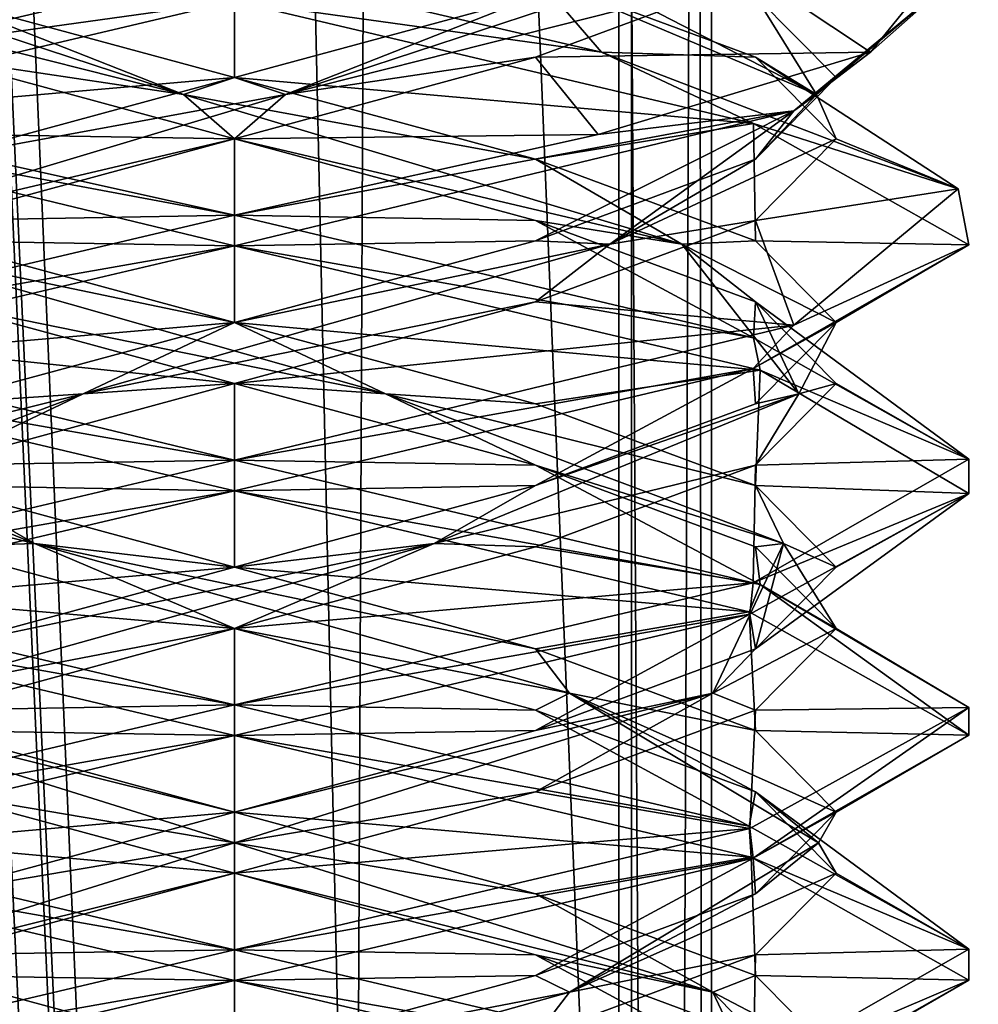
# Model space of a CAD drawing. Header units: millimetres. Extents: x -18.9 to 18.9, y -8.8 to 59.9.
# Tile 315 of 463: x 9.5 to 11.5, y 22.4 to 24.4. Entities that reach past the tile are written whole.
import ezdxf

# ---------------------------------------------------------------- set-up
doc = ezdxf.new("R2010")
doc.units = ezdxf.units.MM
doc.header["$LTSCALE"] = 65.185185
for name, color, linetype in [('1281', 7, 'CONTINUOUS'), ('1287', 7, 'CONTINUOUS'), ('1288', 7, 'CONTINUOUS'), ('1295', 7, 'CONTINUOUS'), ('1312', 7, 'CONTINUOUS'), ('3294', 7, 'CONTINUOUS'), ('3309', 7, 'CONTINUOUS'), ('3310', 7, 'CONTINUOUS'), ('3311', 7, 'CONTINUOUS'), ('3321', 7, 'CONTINUOUS'), ('3322', 7, 'CONTINUOUS'), ('3323', 7, 'CONTINUOUS'), ('3333', 7, 'CONTINUOUS'), ('3334', 7, 'CONTINUOUS'), ('3335', 7, 'CONTINUOUS'), ('3339', 7, 'CONTINUOUS'), ('3342', 7, 'CONTINUOUS'), ('3354', 7, 'CONTINUOUS'), ('3355', 7, 'CONTINUOUS'), ('3356', 7, 'CONTINUOUS'), ('3357', 7, 'CONTINUOUS'), ('3449', 7, 'CONTINUOUS')]:
    doc.layers.add(name, color=color, linetype=linetype)

msp = doc.modelspace()

# ---------------------------------------------------------------- linework, layer by layer
at = {"layer": '1281', "color": 7, "linetype": 'Continuous'}
for points in [[(9.0291, 26.4, -14.874), (12.9799, 26.4, -11.588), (9.0598, -3.5, -14.8553), (9.0291, 26.4, -14.874)], [(9.0598, -3.5, -14.8553), (12.9799, 26.4, -11.588), (13.5068, -3.5, -10.9693), (9.0598, -3.5, -14.8553)]]:
    msp.add_3dface(points, dxfattribs=at)
at = {"layer": '1287', "color": 7, "linetype": 'Continuous'}
for points in [[(10.0975, -3.5, 5.5098), (8.7092, 32.4, 5.7947), (8.432, -3.5, 5.9497), (10.0975, -3.5, 5.5098)], [(10.2565, 32.4, 5.5219), (8.7092, 32.4, 5.7947), (10.0975, -3.5, 5.5098), (10.2565, 32.4, 5.5219)], [(11.7132, -3.5, 6.1104), (10.2565, 32.4, 5.5219), (10.0975, -3.5, 5.5098), (11.7132, -3.5, 6.1104)], [(11.7132, -3.5, 6.1104), (11.7132, 32.4, 6.1104), (10.2565, 32.4, 5.5219), (11.7132, -3.5, 6.1104)]]:
    msp.add_3dface(points, dxfattribs=at)
at = {"layer": '1288', "color": 7, "linetype": 'Continuous'}
for points in [[(8.0516, -3.5, 10.4742), (8.0516, 29.1905, 10.4742), (10.7699, -3.5, 12.9218), (8.0516, -3.5, 10.4742)], [(8.0516, 29.1905, 10.4742), (9.2835, 29.0956, 11.5834), (10.7699, -3.5, 12.9218), (8.0516, 29.1905, 10.4742)], [(10.7699, 28.9806, 12.9218), (10.7699, -3.5, 12.9218), (9.2835, 29.0956, 11.5834), (10.7699, 28.9806, 12.9218)]]:
    msp.add_3dface(points, dxfattribs=at)
at = {"layer": '1295', "color": 7, "linetype": 'Continuous'}
for points in [[(9.3355, 27.7834, 14.6836), (10.7441, -3.5, 13.6867), (9.3538, 28.967, 14.672), (9.3355, 27.7834, 14.6836)], [(9.3538, 28.967, 14.672), (10.7441, -3.5, 13.6867), (10.0229, 28.967, 14.2233), (9.3538, 28.967, 14.672)], [(10.0229, 28.967, 14.2233), (10.7441, -3.5, 13.6867), (10.7441, 28.967, 13.6867), (10.0229, 28.967, 14.2233)], [(9.3172, 26.6, 14.6952), (10.7441, -3.5, 13.6867), (9.3355, 27.7834, 14.6836), (9.3172, 26.6, 14.6952)], [(9.1871, 26.4658, 14.7769), (10.7441, -3.5, 13.6867), (9.3172, 26.6, 14.6952), (9.1871, 26.4658, 14.7769)], [(9.1731, 26.4554, 14.7856), (10.7441, -3.5, 13.6867), (9.1871, 26.4658, 14.7769), (9.1731, 26.4554, 14.7856)], [(9.021, 26.4, 14.8789), (10.7441, -3.5, 13.6867), (9.1731, 26.4554, 14.7856), (9.021, 26.4, 14.8789)], [(5.0224, -3.5, 16.6594), (10.7441, -3.5, 13.6867), (9.021, 26.4, 14.8789), (5.0224, -3.5, 16.6594)]]:
    msp.add_3dface(points, dxfattribs=at)
at = {"layer": '1312', "color": 7, "linetype": 'Continuous'}
for points in [[(10.7699, -3.5, 12.9218), (10.7699, 28.9806, 12.9218), (10.9059, 28.9749, 13.1244), (10.7699, -3.5, 12.9218)], [(10.9349, -3.5, 13.3102), (10.7699, -3.5, 12.9218), (10.9059, 28.9749, 13.1244), (10.9349, -3.5, 13.3102)], [(10.9326, 28.9705, 13.346), (10.9349, -3.5, 13.3102), (10.9059, 28.9749, 13.1244), (10.9326, 28.9705, 13.346)], [(10.7441, 28.967, 13.6867), (10.9349, -3.5, 13.3102), (10.9326, 28.9705, 13.346), (10.7441, 28.967, 13.6867)], [(10.7441, 28.967, 13.6867), (10.7441, -3.5, 13.6867), (10.9349, -3.5, 13.3102), (10.7441, 28.967, 13.6867)]]:
    msp.add_3dface(points, dxfattribs=at)
at = {"layer": '3294', "color": 7, "linetype": 'Continuous'}
for points in [[(9.9586, 24.4375, 9.8562), (9.2086, 24.3333, 9.6553), (8.9029, 24.189, 9.4218), (9.9586, 24.4375, 9.8562)], [(9.5649, 24.4155, 9.8037), (9.2086, 24.3333, 9.6553), (9.9586, 24.4375, 9.8562), (9.5649, 24.4155, 9.8037)], [(9.9586, 24, 6.8562), (9.9586, 23.9375, 6.8562), (8.8139, 24.2138, 7.3869), (9.9586, 24, 6.8562)], [(9.2019, 24.1683, 7.0611), (9.9586, 24, 6.8562), (8.8139, 24.2138, 7.3869), (9.2019, 24.1683, 7.0611)], [(9.9586, 23.9375, 9.8562), (9.9586, 24, 9.8562), (8.903, 23.7515, 9.4219), (9.9586, 23.9375, 9.8562)], [(8.9048, 23.6896, 9.4238), (9.9586, 23.9375, 9.8562), (8.903, 23.7515, 9.4219), (8.9048, 23.6896, 9.4238)], [(9.9586, 23.5, 6.8562), (8.9071, 23.6848, 7.2865), (8.8139, 23.7763, 7.3869), (9.9586, 23.5, 6.8562)], [(9.9586, 23.4375, 6.8562), (8.9071, 23.6848, 7.2865), (9.9586, 23.5, 6.8562), (9.9586, 23.4375, 6.8562)], [(9.9586, 23.4375, 9.8562), (9.9586, 23.5, 9.8562), (8.9048, 23.2521, 9.4238), (9.9586, 23.4375, 9.8562)], [(8.8991, 23.1879, 9.4181), (9.9586, 23.4375, 9.8562), (8.9048, 23.2521, 9.4238), (8.8991, 23.1879, 9.4181)], [(9.9586, 23, 6.8562), (8.8851, 23.1914, 7.3085), (8.9071, 23.2473, 7.2865), (9.9586, 23, 6.8562)], [(9.9586, 22.9375, 6.8562), (8.8851, 23.1914, 7.3085), (9.9586, 23, 6.8562), (9.9586, 22.9375, 6.8562)], [(9.9586, 23, 9.8562), (8.8991, 22.7504, 9.4181), (9.9586, 22.9375, 9.8562), (9.9586, 23, 9.8562)], [(9.9586, 22.9375, 9.8562), (8.8991, 22.7504, 9.4181), (8.8951, 22.6867, 9.4141), (9.9586, 22.9375, 9.8562)], [(9.9586, 22.5, 6.8562), (8.898, 22.6875, 7.2955), (8.8851, 22.7539, 7.3085), (9.9586, 22.5, 6.8562)], [(9.9586, 22.4375, 6.8562), (8.898, 22.6875, 7.2955), (9.9586, 22.5, 6.8562), (9.9586, 22.4375, 6.8562)], [(9.9586, 22.4375, 9.8562), (9.9586, 22.5, 9.8562), (8.8951, 22.2492, 9.4141), (9.9586, 22.4375, 9.8562)], [(8.9051, 22.1896, 9.424), (9.9586, 22.4375, 9.8562), (8.8951, 22.2492, 9.4141), (8.9051, 22.1896, 9.424)]]:
    msp.add_3dface(points, dxfattribs=at)
at = {"layer": '3309', "color": 7, "linetype": 'Continuous'}
for points in [[(9.9586, 24.1562, 7.1269), (9.2019, 24.1683, 7.0611), (9.3439, 24.3229, 7.2916), (9.9586, 24.1562, 7.1269)], [(9.9586, 24, 6.8562), (9.2019, 24.1683, 7.0611), (9.9586, 24.1562, 7.1269), (9.9586, 24, 6.8562)], [(10.5733, 23.9896, 7.2916), (9.9586, 24, 6.8562), (9.9586, 24.1562, 7.1269), (10.5733, 23.9896, 7.2916)], [(9.9586, 24, 6.8562), (10.5733, 23.9896, 7.2916), (11.0191, 23.75, 7.2954), (9.9586, 24, 6.8562)], [(10.5733, 23.9896, 7.2916), (11.0232, 23.8229, 7.7416), (11.0191, 23.75, 7.2954), (10.5733, 23.9896, 7.2916)], [(11.0191, 23.75, 7.2954), (11.0232, 23.8229, 7.7416), (11.4585, 23.502, 8.347), (11.0191, 23.75, 7.2954)], [(11.0232, 23.8229, 7.7416), (11.1879, 23.6562, 8.3562), (11.4585, 23.502, 8.347), (11.0232, 23.8229, 7.7416)], [(11.1879, 23.6562, 8.3562), (11.0232, 23.4896, 8.9709), (11.4585, 23.502, 8.347), (11.1879, 23.6562, 8.3562)], [(11.0232, 23.4896, 8.9709), (10.5733, 23.3229, 9.4209), (11.0179, 23.2496, 9.4183), (11.0232, 23.4896, 8.9709)], [(11.4585, 23.502, 8.347), (11.0232, 23.4896, 8.9709), (11.0179, 23.2496, 9.4183), (11.4585, 23.502, 8.347)], [(10.5733, 23.3229, 9.4209), (9.9586, 23.1562, 9.5856), (11.0179, 23.2496, 9.4183), (10.5733, 23.3229, 9.4209)], [(9.9586, 23.1562, 9.5856), (9.9586, 23, 9.8562), (11.0179, 23.2496, 9.4183), (9.9586, 23.1562, 9.5856)], [(9.3439, 22.9896, 9.4209), (9.9586, 23, 9.8562), (9.9586, 23.1562, 9.5856), (9.3439, 22.9896, 9.4209)], [(8.8991, 22.7504, 9.4181), (9.9586, 23, 9.8562), (9.3439, 22.9896, 9.4209), (8.8991, 22.7504, 9.4181)]]:
    msp.add_3dface(points, dxfattribs=at)
at = {"layer": '3310', "color": 7, "linetype": 'Continuous'}
for points in [[(9.8546, 24.2465, 7.1675), (8.8939, 24.4896, 7.7416), (8.9252, 24.5521, 7.7596), (9.8546, 24.2465, 7.1675)], [(9.8546, 24.2465, 7.1675), (8.9252, 24.5521, 7.7596), (9.3439, 24.4479, 7.2916), (9.8546, 24.2465, 7.1675)], [(9.3439, 24.3229, 7.2916), (8.8939, 24.4896, 7.7416), (9.8546, 24.2465, 7.1675), (9.3439, 24.3229, 7.2916)], [(9.9586, 24.2812, 7.1269), (9.8546, 24.2465, 7.1675), (9.3439, 24.4479, 7.2916), (9.9586, 24.2812, 7.1269)], [(9.9586, 24.1562, 7.1269), (9.3439, 24.3229, 7.2916), (9.8546, 24.2465, 7.1675), (9.9586, 24.1562, 7.1269)], [(10.5733, 24.1146, 7.2916), (9.8546, 24.2465, 7.1675), (9.9586, 24.2812, 7.1269), (10.5733, 24.1146, 7.2916)], [(10.8727, 23.941, 7.5892), (9.9586, 24.1562, 7.1269), (9.8546, 24.2465, 7.1675), (10.8727, 23.941, 7.5892)], [(10.8727, 23.941, 7.5892), (9.8546, 24.2465, 7.1675), (10.5733, 24.1146, 7.2916), (10.8727, 23.941, 7.5892)], [(10.5733, 23.9896, 7.2916), (9.9586, 24.1562, 7.1269), (10.8727, 23.941, 7.5892), (10.5733, 23.9896, 7.2916)], [(11.0232, 23.9479, 7.7416), (10.8727, 23.941, 7.5892), (10.5733, 24.1146, 7.2916), (11.0232, 23.9479, 7.7416)], [(11.0232, 23.8229, 7.7416), (10.5733, 23.9896, 7.2916), (10.8727, 23.941, 7.5892), (11.0232, 23.8229, 7.7416)], [(11.1879, 23.7812, 8.3562), (10.8727, 23.941, 7.5892), (11.0232, 23.9479, 7.7416), (11.1879, 23.7812, 8.3562)], [(11.1112, 23.6354, 8.6651), (11.0232, 23.8229, 7.7416), (10.8727, 23.941, 7.5892), (11.1112, 23.6354, 8.6651)], [(11.1112, 23.6354, 8.6651), (10.8727, 23.941, 7.5892), (11.1879, 23.7812, 8.3562), (11.1112, 23.6354, 8.6651)], [(11.1879, 23.6562, 8.3562), (11.0232, 23.8229, 7.7416), (11.1112, 23.6354, 8.6651), (11.1879, 23.6562, 8.3562)], [(11.0232, 23.6146, 8.9709), (11.1112, 23.6354, 8.6651), (11.1879, 23.7812, 8.3562), (11.0232, 23.6146, 8.9709)], [(11.0232, 23.4896, 8.9709), (11.1879, 23.6562, 8.3562), (11.1112, 23.6354, 8.6651), (11.0232, 23.4896, 8.9709)], [(10.3667, 23.3299, 9.4776), (11.0232, 23.4896, 8.9709), (11.1112, 23.6354, 8.6651), (10.3667, 23.3299, 9.4776)], [(10.3667, 23.3299, 9.4776), (11.1112, 23.6354, 8.6651), (10.5733, 23.4479, 9.4209), (10.3667, 23.3299, 9.4776)], [(10.5733, 23.4479, 9.4209), (11.1112, 23.6354, 8.6651), (11.0232, 23.6146, 8.9709), (10.5733, 23.4479, 9.4209)], [(10.5733, 23.3229, 9.4209), (11.0232, 23.4896, 8.9709), (10.3667, 23.3299, 9.4776), (10.5733, 23.3229, 9.4209)], [(9.9586, 23.2812, 9.5856), (10.3667, 23.3299, 9.4776), (10.5733, 23.4479, 9.4209), (9.9586, 23.2812, 9.5856)], [(9.2741, 23.0243, 9.3337), (9.9586, 23.1562, 9.5856), (10.3667, 23.3299, 9.4776), (9.2741, 23.0243, 9.3337)], [(9.2741, 23.0243, 9.3337), (10.3667, 23.3299, 9.4776), (9.3439, 23.1146, 9.4209), (9.2741, 23.0243, 9.3337)], [(9.3439, 23.1146, 9.4209), (10.3667, 23.3299, 9.4776), (9.9586, 23.2812, 9.5856), (9.3439, 23.1146, 9.4209)], [(9.9586, 23.1562, 9.5856), (10.5733, 23.3229, 9.4209), (10.3667, 23.3299, 9.4776), (9.9586, 23.1562, 9.5856)], [(9.3439, 22.9896, 9.4209), (9.9586, 23.1562, 9.5856), (9.2741, 23.0243, 9.3337), (9.3439, 22.9896, 9.4209)], [(9.9586, 22.2812, 7.1269), (9.2741, 22.4132, 7.3788), (9.3439, 22.4479, 7.2916), (9.9586, 22.2812, 7.1269)], [(10.3667, 22.1076, 7.2349), (9.3439, 22.3229, 7.2916), (9.2741, 22.4132, 7.3788), (10.3667, 22.1076, 7.2349)], [(10.3667, 22.1076, 7.2349), (9.2741, 22.4132, 7.3788), (9.9586, 22.2812, 7.1269), (10.3667, 22.1076, 7.2349)]]:
    msp.add_3dface(points, dxfattribs=at)
at = {"layer": '3311', "color": 7, "linetype": 'Continuous'}
for points in [[(9.9586, 24.4375, 6.8562), (9.9586, 24.2812, 7.1269), (9.3439, 24.4479, 7.2916), (9.9586, 24.4375, 6.8562)], [(9.9586, 24.2812, 7.1269), (9.9586, 24.4375, 6.8562), (11.0191, 24.1875, 7.2954), (9.9586, 24.2812, 7.1269)], [(10.5733, 24.1146, 7.2916), (9.9586, 24.2812, 7.1269), (11.0191, 24.1875, 7.2954), (10.5733, 24.1146, 7.2916)], [(11.0232, 23.9479, 7.7416), (10.5733, 24.1146, 7.2916), (11.0191, 24.1875, 7.2954), (11.0232, 23.9479, 7.7416)], [(11.4585, 23.9395, 8.347), (11.0232, 23.9479, 7.7416), (11.0191, 24.1875, 7.2954), (11.4585, 23.9395, 8.347)], [(11.1879, 23.7812, 8.3562), (11.0232, 23.9479, 7.7416), (11.4585, 23.9395, 8.347), (11.1879, 23.7812, 8.3562)], [(11.0179, 23.6871, 9.4183), (11.1879, 23.7812, 8.3562), (11.4585, 23.9395, 8.347), (11.0179, 23.6871, 9.4183)], [(11.0232, 23.6146, 8.9709), (11.1879, 23.7812, 8.3562), (11.0179, 23.6871, 9.4183), (11.0232, 23.6146, 8.9709)], [(9.9586, 23.4375, 9.8562), (10.5733, 23.4479, 9.4209), (11.0179, 23.6871, 9.4183), (9.9586, 23.4375, 9.8562)], [(10.5733, 23.4479, 9.4209), (11.0232, 23.6146, 8.9709), (11.0179, 23.6871, 9.4183), (10.5733, 23.4479, 9.4209)], [(9.9586, 23.4375, 9.8562), (9.9586, 23.2812, 9.5856), (10.5733, 23.4479, 9.4209), (9.9586, 23.4375, 9.8562)], [(9.9586, 23.4375, 9.8562), (8.8991, 23.1879, 9.4181), (9.9586, 23.2812, 9.5856), (9.9586, 23.4375, 9.8562)], [(8.8991, 23.1879, 9.4181), (9.3439, 23.1146, 9.4209), (9.9586, 23.2812, 9.5856), (8.8991, 23.1879, 9.4181)], [(8.898, 22.6875, 7.2955), (9.9586, 22.4375, 6.8562), (9.3439, 22.4479, 7.2916), (8.898, 22.6875, 7.2955)], [(9.9586, 22.4375, 6.8562), (9.9586, 22.2812, 7.1269), (9.3439, 22.4479, 7.2916), (9.9586, 22.4375, 6.8562)], [(9.9586, 22.2812, 7.1269), (9.9586, 22.4375, 6.8562), (11.0244, 22.1859, 7.3008), (9.9586, 22.2812, 7.1269)]]:
    msp.add_3dface(points, dxfattribs=at)
at = {"layer": '3321', "color": 7, "linetype": 'Continuous'}
for points in [[(10.5733, 24.4896, 7.2916), (11.0232, 24.3229, 7.7416), (10.7086, 24.3333, 7.0572), (10.5733, 24.4896, 7.2916)], [(10.7086, 24.3333, 7.0572), (11.0232, 24.3229, 7.7416), (11.4371, 24.0539, 8.1035), (10.7086, 24.3333, 7.0572)], [(11.0232, 24.3229, 7.7416), (11.1879, 24.1562, 8.3562), (11.4371, 24.0539, 8.1035), (11.0232, 24.3229, 7.7416)], [(11.1879, 24.1562, 8.3562), (11.0232, 23.9896, 8.9709), (11.4371, 24.0539, 8.1035), (11.1879, 24.1562, 8.3562)], [(11.4371, 24.0539, 8.1035), (11.0232, 23.9896, 8.9709), (11.101, 23.7756, 9.3283), (11.4371, 24.0539, 8.1035)], [(11.0232, 23.9896, 8.9709), (10.5733, 23.8229, 9.4209), (11.101, 23.7756, 9.3283), (11.0232, 23.9896, 8.9709)], [(10.5733, 23.8229, 9.4209), (9.9586, 23.6562, 9.5856), (11.101, 23.7756, 9.3283), (10.5733, 23.8229, 9.4209)], [(9.9586, 23.6562, 9.5856), (9.9586, 23.5, 9.8562), (11.101, 23.7756, 9.3283), (9.9586, 23.6562, 9.5856)], [(9.3439, 23.4896, 9.4209), (9.9586, 23.5, 9.8562), (9.9586, 23.6562, 9.5856), (9.3439, 23.4896, 9.4209)], [(8.9048, 23.2521, 9.4238), (9.9586, 23.5, 9.8562), (9.3439, 23.4896, 9.4209), (8.9048, 23.2521, 9.4238)], [(9.9586, 22.6562, 7.1269), (8.8851, 22.7539, 7.3085), (9.3439, 22.8229, 7.2916), (9.9586, 22.6562, 7.1269)], [(9.9586, 22.5, 6.8562), (8.8851, 22.7539, 7.3085), (9.9586, 22.6562, 7.1269), (9.9586, 22.5, 6.8562)], [(10.5733, 22.4896, 7.2916), (9.9586, 22.5, 6.8562), (9.9586, 22.6562, 7.1269), (10.5733, 22.4896, 7.2916)], [(9.9586, 22.5, 6.8562), (10.5733, 22.4896, 7.2916), (11.0138, 22.2516, 7.2901), (9.9586, 22.5, 6.8562)], [(10.5733, 22.4896, 7.2916), (11.0232, 22.3229, 7.7416), (11.0138, 22.2516, 7.2901), (10.5733, 22.4896, 7.2916)]]:
    msp.add_3dface(points, dxfattribs=at)
at = {"layer": '3322', "color": 7, "linetype": 'Continuous'}
for points in [[(11.1473, 24.2465, 8.2522), (10.5733, 24.4896, 7.2916), (10.5552, 24.5521, 7.3228), (11.1473, 24.2465, 8.2522)], [(11.1473, 24.2465, 8.2522), (10.5552, 24.5521, 7.3228), (11.0232, 24.4479, 7.7416), (11.1473, 24.2465, 8.2522)], [(11.0232, 24.3229, 7.7416), (10.5733, 24.4896, 7.2916), (11.1473, 24.2465, 8.2522), (11.0232, 24.3229, 7.7416)], [(11.1879, 24.2812, 8.3562), (11.1473, 24.2465, 8.2522), (11.0232, 24.4479, 7.7416), (11.1879, 24.2812, 8.3562)], [(11.1879, 24.1562, 8.3562), (11.0232, 24.3229, 7.7416), (11.1473, 24.2465, 8.2522), (11.1879, 24.1562, 8.3562)], [(11.0232, 24.1146, 8.9709), (11.1473, 24.2465, 8.2522), (11.1879, 24.2812, 8.3562), (11.0232, 24.1146, 8.9709)], [(10.7256, 23.941, 9.2703), (11.1879, 24.1562, 8.3562), (11.1473, 24.2465, 8.2522), (10.7256, 23.941, 9.2703)], [(10.7256, 23.941, 9.2703), (11.1473, 24.2465, 8.2522), (11.0232, 24.1146, 8.9709), (10.7256, 23.941, 9.2703)], [(11.0232, 23.9896, 8.9709), (11.1879, 24.1562, 8.3562), (10.7256, 23.941, 9.2703), (11.0232, 23.9896, 8.9709)], [(10.5733, 23.9479, 9.4209), (10.7256, 23.941, 9.2703), (11.0232, 24.1146, 8.9709), (10.5733, 23.9479, 9.4209)], [(10.5733, 23.8229, 9.4209), (11.0232, 23.9896, 8.9709), (10.7256, 23.941, 9.2703), (10.5733, 23.8229, 9.4209)], [(9.9586, 23.7812, 9.5856), (10.7256, 23.941, 9.2703), (10.5733, 23.9479, 9.4209), (9.9586, 23.7812, 9.5856)], [(9.6497, 23.6354, 9.5089), (10.5733, 23.8229, 9.4209), (10.7256, 23.941, 9.2703), (9.6497, 23.6354, 9.5089)], [(9.6497, 23.6354, 9.5089), (10.7256, 23.941, 9.2703), (9.9586, 23.7812, 9.5856), (9.6497, 23.6354, 9.5089)], [(9.9586, 23.6562, 9.5856), (10.5733, 23.8229, 9.4209), (9.6497, 23.6354, 9.5089), (9.9586, 23.6562, 9.5856)], [(9.3439, 23.6146, 9.4209), (9.6497, 23.6354, 9.5089), (9.9586, 23.7812, 9.5856), (9.3439, 23.6146, 9.4209)], [(9.3439, 23.4896, 9.4209), (9.9586, 23.6562, 9.5856), (9.6497, 23.6354, 9.5089), (9.3439, 23.4896, 9.4209)], [(8.8373, 23.3299, 8.7644), (9.3439, 23.4896, 9.4209), (9.6497, 23.6354, 9.5089), (8.8373, 23.3299, 8.7644)], [(8.8373, 23.3299, 8.7644), (9.6497, 23.6354, 9.5089), (8.8939, 23.4479, 8.9709), (8.8373, 23.3299, 8.7644)], [(8.8939, 23.4479, 8.9709), (9.6497, 23.6354, 9.5089), (9.3439, 23.6146, 9.4209), (8.8939, 23.4479, 8.9709)], [(9.9586, 22.7188, 7.163), (9.3439, 22.8229, 7.2916), (8.9811, 23.0243, 7.6718), (9.9586, 22.7188, 7.163)], [(9.9586, 22.7188, 7.163), (8.9811, 23.0243, 7.6718), (9.9586, 22.7812, 7.1269), (9.9586, 22.7188, 7.163)], [(9.9586, 22.7812, 7.1269), (8.9811, 23.0243, 7.6718), (9.3439, 22.9479, 7.2916), (9.9586, 22.7812, 7.1269)], [(9.9586, 22.6562, 7.1269), (9.3439, 22.8229, 7.2916), (9.9586, 22.7188, 7.163), (9.9586, 22.6562, 7.1269)], [(10.5733, 22.6146, 7.2916), (9.9586, 22.7188, 7.163), (9.9586, 22.7812, 7.1269), (10.5733, 22.6146, 7.2916)], [(10.9361, 22.4132, 7.6718), (9.9586, 22.6562, 7.1269), (9.9586, 22.7188, 7.163), (10.9361, 22.4132, 7.6718)], [(10.9361, 22.4132, 7.6718), (9.9586, 22.7188, 7.163), (10.5733, 22.6146, 7.2916), (10.9361, 22.4132, 7.6718)], [(10.5733, 22.4896, 7.2916), (9.9586, 22.6562, 7.1269), (10.9361, 22.4132, 7.6718), (10.5733, 22.4896, 7.2916)], [(11.0232, 22.4479, 7.7416), (10.9361, 22.4132, 7.6718), (10.5733, 22.6146, 7.2916), (11.0232, 22.4479, 7.7416)], [(11.0232, 22.3229, 7.7416), (10.5733, 22.4896, 7.2916), (10.9361, 22.4132, 7.6718), (11.0232, 22.3229, 7.7416)], [(11.1879, 22.2812, 8.3562), (10.9361, 22.4132, 7.6718), (11.0232, 22.4479, 7.7416), (11.1879, 22.2812, 8.3562)], [(11.0799, 22.1076, 8.7644), (11.0232, 22.3229, 7.7416), (10.9361, 22.4132, 7.6718), (11.0799, 22.1076, 8.7644)], [(11.0799, 22.1076, 8.7644), (10.9361, 22.4132, 7.6718), (11.1879, 22.2812, 8.3562), (11.0799, 22.1076, 8.7644)]]:
    msp.add_3dface(points, dxfattribs=at)
at = {"layer": '3323', "color": 7, "linetype": 'Continuous'}
for points in [[(11.1879, 24.2812, 8.3562), (11.0232, 24.4479, 7.7416), (11.4371, 24.4914, 8.1035), (11.1879, 24.2812, 8.3562)], [(11.101, 24.2131, 9.3283), (11.1879, 24.2812, 8.3562), (11.4371, 24.4914, 8.1035), (11.101, 24.2131, 9.3283)], [(11.0232, 24.1146, 8.9709), (11.1879, 24.2812, 8.3562), (11.101, 24.2131, 9.3283), (11.0232, 24.1146, 8.9709)], [(9.9586, 23.9375, 9.8562), (10.5733, 23.9479, 9.4209), (11.101, 24.2131, 9.3283), (9.9586, 23.9375, 9.8562)], [(10.5733, 23.9479, 9.4209), (11.0232, 24.1146, 8.9709), (11.101, 24.2131, 9.3283), (10.5733, 23.9479, 9.4209)], [(9.9586, 23.9375, 9.8562), (9.9586, 23.7812, 9.5856), (10.5733, 23.9479, 9.4209), (9.9586, 23.9375, 9.8562)], [(9.9586, 23.9375, 9.8562), (8.9048, 23.6896, 9.4238), (9.9586, 23.7812, 9.5856), (9.9586, 23.9375, 9.8562)], [(8.9048, 23.6896, 9.4238), (9.3439, 23.6146, 9.4209), (9.9586, 23.7812, 9.5856), (8.9048, 23.6896, 9.4238)], [(8.8851, 23.1914, 7.3085), (9.9586, 22.9375, 6.8562), (9.3439, 22.9479, 7.2916), (8.8851, 23.1914, 7.3085)], [(9.9586, 22.9375, 6.8562), (9.9586, 22.7812, 7.1269), (9.3439, 22.9479, 7.2916), (9.9586, 22.9375, 6.8562)], [(9.9586, 22.7812, 7.1269), (9.9586, 22.9375, 6.8562), (11.0138, 22.6891, 7.2901), (9.9586, 22.7812, 7.1269)], [(10.5733, 22.6146, 7.2916), (9.9586, 22.7812, 7.1269), (11.0138, 22.6891, 7.2901), (10.5733, 22.6146, 7.2916)], [(11.0232, 22.4479, 7.7416), (10.5733, 22.6146, 7.2916), (11.0138, 22.6891, 7.2901), (11.0232, 22.4479, 7.7416)], [(11.4586, 22.4383, 8.3525), (11.0232, 22.4479, 7.7416), (11.0138, 22.6891, 7.2901), (11.4586, 22.4383, 8.3525)], [(11.1879, 22.2812, 8.3562), (11.0232, 22.4479, 7.7416), (11.4586, 22.4383, 8.3525), (11.1879, 22.2812, 8.3562)], [(11.0132, 22.1857, 9.4229), (11.1879, 22.2812, 8.3562), (11.4586, 22.4383, 8.3525), (11.0132, 22.1857, 9.4229)]]:
    msp.add_3dface(points, dxfattribs=at)
at = {"layer": '3333', "color": 7, "linetype": 'Continuous'}
for points in [[(11.0232, 24.4896, 8.9709), (10.5733, 24.3229, 9.4209), (11.2576, 24.3333, 9.1062), (11.0232, 24.4896, 8.9709)], [(11.2576, 24.3333, 9.1062), (10.5733, 24.3229, 9.4209), (10.7013, 24.1649, 9.6595), (11.2576, 24.3333, 9.1062)], [(10.5733, 24.3229, 9.4209), (9.9586, 24.1562, 9.5856), (10.7013, 24.1649, 9.6595), (10.5733, 24.3229, 9.4209)], [(9.3439, 23.9896, 9.4209), (9.9586, 24, 9.8562), (9.9586, 24.1562, 9.5856), (9.3439, 23.9896, 9.4209)], [(9.9586, 24.1562, 9.5856), (9.9586, 24, 9.8562), (10.7013, 24.1649, 9.6595), (9.9586, 24.1562, 9.5856)], [(8.903, 23.7515, 9.4219), (9.9586, 24, 9.8562), (9.3439, 23.9896, 9.4209), (8.903, 23.7515, 9.4219)], [(9.9586, 23.1562, 7.1269), (8.9071, 23.2473, 7.2865), (9.3439, 23.3229, 7.2916), (9.9586, 23.1562, 7.1269)], [(9.9586, 23, 6.8562), (8.9071, 23.2473, 7.2865), (9.9586, 23.1562, 7.1269), (9.9586, 23, 6.8562)], [(10.5733, 22.9896, 7.2916), (9.9586, 23, 6.8562), (9.9586, 23.1562, 7.1269), (10.5733, 22.9896, 7.2916)], [(9.9586, 23, 6.8562), (10.5733, 22.9896, 7.2916), (11.0102, 22.7527, 7.2867), (9.9586, 23, 6.8562)], [(10.5733, 22.9896, 7.2916), (11.0232, 22.8229, 7.7416), (11.0102, 22.7527, 7.2867), (10.5733, 22.9896, 7.2916)], [(11.0102, 22.7527, 7.2867), (11.0232, 22.8229, 7.7416), (11.4586, 22.5011, 8.3512), (11.0102, 22.7527, 7.2867)], [(11.0232, 22.8229, 7.7416), (11.1879, 22.6562, 8.3562), (11.4586, 22.5011, 8.3512), (11.0232, 22.8229, 7.7416)], [(11.1879, 22.6562, 8.3562), (11.0232, 22.4896, 8.9709), (11.4586, 22.5011, 8.3512), (11.1879, 22.6562, 8.3562)], [(11.4586, 22.5011, 8.3512), (11.0232, 22.4896, 8.9709), (11.0182, 22.2497, 9.418), (11.4586, 22.5011, 8.3512)], [(11.0232, 22.4896, 8.9709), (10.5733, 22.3229, 9.4209), (11.0182, 22.2497, 9.418), (11.0232, 22.4896, 8.9709)]]:
    msp.add_3dface(points, dxfattribs=at)
at = {"layer": '3334', "color": 7, "linetype": 'Continuous'}
for points in [[(10.0626, 24.2465, 9.545), (11.0232, 24.4896, 8.9709), (10.992, 24.5521, 8.9529), (10.0626, 24.2465, 9.545)], [(10.0626, 24.2465, 9.545), (10.992, 24.5521, 8.9529), (10.5733, 24.4479, 9.4209), (10.0626, 24.2465, 9.545)], [(10.5733, 24.3229, 9.4209), (11.0232, 24.4896, 8.9709), (10.0626, 24.2465, 9.545), (10.5733, 24.3229, 9.4209)], [(9.9586, 24.2812, 9.5856), (10.0626, 24.2465, 9.545), (10.5733, 24.4479, 9.4209), (9.9586, 24.2812, 9.5856)], [(9.9586, 24.1562, 9.5856), (10.5733, 24.3229, 9.4209), (10.0626, 24.2465, 9.545), (9.9586, 24.1562, 9.5856)], [(9.3439, 24.1146, 9.4209), (10.0626, 24.2465, 9.545), (9.9586, 24.2812, 9.5856), (9.3439, 24.1146, 9.4209)], [(9.0445, 23.941, 9.1233), (9.9586, 24.1562, 9.5856), (10.0626, 24.2465, 9.545), (9.0445, 23.941, 9.1233)], [(9.0445, 23.941, 9.1233), (10.0626, 24.2465, 9.545), (9.3439, 24.1146, 9.4209), (9.0445, 23.941, 9.1233)], [(9.3439, 23.9896, 9.4209), (9.9586, 24.1562, 9.5856), (9.0445, 23.941, 9.1233), (9.3439, 23.9896, 9.4209)], [(9.5505, 23.3299, 7.2349), (8.8939, 23.4896, 7.7416), (8.806, 23.6354, 8.0474), (9.5505, 23.3299, 7.2349)], [(9.5505, 23.3299, 7.2349), (8.806, 23.6354, 8.0474), (9.3439, 23.4479, 7.2916), (9.5505, 23.3299, 7.2349)], [(9.3439, 23.3229, 7.2916), (8.8939, 23.4896, 7.7416), (9.5505, 23.3299, 7.2349), (9.3439, 23.3229, 7.2916)], [(9.9586, 23.2812, 7.1269), (9.5505, 23.3299, 7.2349), (9.3439, 23.4479, 7.2916), (9.9586, 23.2812, 7.1269)], [(9.9586, 23.1562, 7.1269), (9.3439, 23.3229, 7.2916), (9.5505, 23.3299, 7.2349), (9.9586, 23.1562, 7.1269)], [(10.643, 23.0243, 7.3788), (9.9586, 23.1562, 7.1269), (9.5505, 23.3299, 7.2349), (10.643, 23.0243, 7.3788)], [(10.643, 23.0243, 7.3788), (9.5505, 23.3299, 7.2349), (10.5733, 23.1146, 7.2916), (10.643, 23.0243, 7.3788)], [(10.5733, 23.1146, 7.2916), (9.5505, 23.3299, 7.2349), (9.9586, 23.2812, 7.1269), (10.5733, 23.1146, 7.2916)], [(10.5733, 22.9896, 7.2916), (9.9586, 23.1562, 7.1269), (10.643, 23.0243, 7.3788), (10.5733, 22.9896, 7.2916)], [(11.0232, 22.9479, 7.7416), (10.643, 23.0243, 7.3788), (10.5733, 23.1146, 7.2916), (11.0232, 22.9479, 7.7416)], [(11.0232, 22.8229, 7.7416), (10.5733, 22.9896, 7.2916), (10.643, 23.0243, 7.3788), (11.0232, 22.8229, 7.7416)], [(11.1519, 22.7188, 8.3562), (11.0232, 22.8229, 7.7416), (10.643, 23.0243, 7.3788), (11.1519, 22.7188, 8.3562)], [(11.1519, 22.7188, 8.3562), (10.643, 23.0243, 7.3788), (11.1879, 22.7812, 8.3562), (11.1519, 22.7188, 8.3562)], [(11.1879, 22.7812, 8.3562), (10.643, 23.0243, 7.3788), (11.0232, 22.9479, 7.7416), (11.1879, 22.7812, 8.3562)], [(11.1879, 22.6562, 8.3562), (11.0232, 22.8229, 7.7416), (11.1519, 22.7188, 8.3562), (11.1879, 22.6562, 8.3562)], [(11.0232, 22.6146, 8.9709), (11.1519, 22.7188, 8.3562), (11.1879, 22.7812, 8.3562), (11.0232, 22.6146, 8.9709)], [(10.643, 22.4132, 9.3337), (11.1879, 22.6562, 8.3562), (11.1519, 22.7188, 8.3562), (10.643, 22.4132, 9.3337)], [(10.643, 22.4132, 9.3337), (11.1519, 22.7188, 8.3562), (11.0232, 22.6146, 8.9709), (10.643, 22.4132, 9.3337)], [(11.0232, 22.4896, 8.9709), (11.1879, 22.6562, 8.3562), (10.643, 22.4132, 9.3337), (11.0232, 22.4896, 8.9709)], [(10.5733, 22.4479, 9.4209), (10.643, 22.4132, 9.3337), (11.0232, 22.6146, 8.9709), (10.5733, 22.4479, 9.4209)], [(10.5733, 22.3229, 9.4209), (11.0232, 22.4896, 8.9709), (10.643, 22.4132, 9.3337), (10.5733, 22.3229, 9.4209)], [(9.9586, 22.2812, 9.5856), (10.643, 22.4132, 9.3337), (10.5733, 22.4479, 9.4209), (9.9586, 22.2812, 9.5856)], [(9.5505, 22.1076, 9.4776), (10.5733, 22.3229, 9.4209), (10.643, 22.4132, 9.3337), (9.5505, 22.1076, 9.4776)], [(9.5505, 22.1076, 9.4776), (10.643, 22.4132, 9.3337), (9.9586, 22.2812, 9.5856), (9.5505, 22.1076, 9.4776)]]:
    msp.add_3dface(points, dxfattribs=at)
at = {"layer": '3335', "color": 7, "linetype": 'Continuous'}
for points in [[(9.9586, 24.4375, 9.8562), (8.9029, 24.189, 9.4218), (9.9586, 24.2812, 9.5856), (9.9586, 24.4375, 9.8562)], [(9.9586, 24.4375, 9.8562), (9.9586, 24.2812, 9.5856), (10.5733, 24.4479, 9.4209), (9.9586, 24.4375, 9.8562)], [(8.9029, 24.189, 9.4218), (9.3439, 24.1146, 9.4209), (9.9586, 24.2812, 9.5856), (8.9029, 24.189, 9.4218)], [(8.9071, 23.6848, 7.2865), (9.9586, 23.4375, 6.8562), (9.3439, 23.4479, 7.2916), (8.9071, 23.6848, 7.2865)], [(9.9586, 23.4375, 6.8562), (9.9586, 23.2812, 7.1269), (9.3439, 23.4479, 7.2916), (9.9586, 23.4375, 6.8562)], [(9.9586, 23.2812, 7.1269), (9.9586, 23.4375, 6.8562), (11.0102, 23.1902, 7.2867), (9.9586, 23.2812, 7.1269)], [(10.5733, 23.1146, 7.2916), (9.9586, 23.2812, 7.1269), (11.0102, 23.1902, 7.2867), (10.5733, 23.1146, 7.2916)], [(11.0232, 22.9479, 7.7416), (10.5733, 23.1146, 7.2916), (11.0102, 23.1902, 7.2867), (11.0232, 22.9479, 7.7416)], [(11.4586, 22.9386, 8.3512), (11.0232, 22.9479, 7.7416), (11.0102, 23.1902, 7.2867), (11.4586, 22.9386, 8.3512)], [(11.1879, 22.7812, 8.3562), (11.0232, 22.9479, 7.7416), (11.4586, 22.9386, 8.3512), (11.1879, 22.7812, 8.3562)], [(11.0182, 22.6872, 9.418), (11.1879, 22.7812, 8.3562), (11.4586, 22.9386, 8.3512), (11.0182, 22.6872, 9.418)], [(11.0232, 22.6146, 8.9709), (11.1879, 22.7812, 8.3562), (11.0182, 22.6872, 9.418), (11.0232, 22.6146, 8.9709)], [(9.9586, 22.4375, 9.8562), (10.5733, 22.4479, 9.4209), (11.0182, 22.6872, 9.418), (9.9586, 22.4375, 9.8562)], [(10.5733, 22.4479, 9.4209), (11.0232, 22.6146, 8.9709), (11.0182, 22.6872, 9.418), (10.5733, 22.4479, 9.4209)], [(9.9586, 22.4375, 9.8562), (9.9586, 22.2812, 9.5856), (10.5733, 22.4479, 9.4209), (9.9586, 22.4375, 9.8562)], [(9.9586, 22.4375, 9.8562), (8.9051, 22.1896, 9.424), (9.9586, 22.2812, 9.5856), (9.9586, 22.4375, 9.8562)]]:
    msp.add_3dface(points, dxfattribs=at)
at = {"layer": '3339', "color": 7, "linetype": 'Continuous'}
msp.add_3dface([(10.5733, 24.4896, 7.2916), (10.7086, 24.3333, 7.0572), (10.3468, 24.4167, 6.9073), (10.5733, 24.4896, 7.2916)], dxfattribs=at)
at = {"layer": '3342', "color": 7, "linetype": 'Continuous'}
msp.add_3dface([(11.0232, 24.4896, 8.9709), (11.2576, 24.3333, 9.1062), (11.4372, 24.5538, 8.1039), (11.0232, 24.4896, 8.9709)], dxfattribs=at)
at = {"layer": '3354', "color": 7, "linetype": 'Continuous'}
for points in [[(9.9586, 23.6562, 7.1269), (8.8139, 23.7763, 7.3869), (9.3439, 23.8229, 7.2916), (9.9586, 23.6562, 7.1269)], [(9.9586, 23.5, 6.8562), (8.8139, 23.7763, 7.3869), (9.9586, 23.6562, 7.1269), (9.9586, 23.5, 6.8562)], [(10.5733, 23.4896, 7.2916), (9.9586, 23.5, 6.8562), (9.9586, 23.6562, 7.1269), (10.5733, 23.4896, 7.2916)], [(9.9586, 23.5, 6.8562), (10.5733, 23.4896, 7.2916), (11.0322, 23.2461, 7.3087), (9.9586, 23.5, 6.8562)], [(10.5733, 23.4896, 7.2916), (11.0232, 23.3229, 7.7416), (11.0322, 23.2461, 7.3087), (10.5733, 23.4896, 7.2916)], [(11.0232, 23.3229, 7.7416), (11.1879, 23.1562, 8.3562), (11.0322, 23.2461, 7.3087), (11.0232, 23.3229, 7.7416)], [(11.0322, 23.2461, 7.3087), (11.1879, 23.1562, 8.3562), (11.4584, 22.9946, 8.3816), (11.0322, 23.2461, 7.3087)], [(11.1879, 23.1562, 8.3562), (11.0232, 22.9896, 8.9709), (11.4584, 22.9946, 8.3816), (11.1879, 23.1562, 8.3562)], [(11.0232, 22.9896, 8.9709), (10.5733, 22.8229, 9.4209), (11.0112, 22.7476, 9.4249), (11.0232, 22.9896, 8.9709)], [(11.4584, 22.9946, 8.3816), (11.0232, 22.9896, 8.9709), (11.0112, 22.7476, 9.4249), (11.4584, 22.9946, 8.3816)], [(10.5733, 22.8229, 9.4209), (9.9586, 22.6562, 9.5856), (11.0112, 22.7476, 9.4249), (10.5733, 22.8229, 9.4209)], [(9.9586, 22.6562, 9.5856), (9.9586, 22.5, 9.8562), (11.0112, 22.7476, 9.4249), (9.9586, 22.6562, 9.5856)], [(9.3439, 22.4896, 9.4209), (9.9586, 22.5, 9.8562), (9.9586, 22.6562, 9.5856), (9.3439, 22.4896, 9.4209)], [(8.8951, 22.2492, 9.4141), (9.9586, 22.5, 9.8562), (9.3439, 22.4896, 9.4209), (8.8951, 22.2492, 9.4141)]]:
    msp.add_3dface(points, dxfattribs=at)
at = {"layer": '3355', "color": 7, "linetype": 'Continuous'}
for points in [[(9.9586, 23.7812, 7.1269), (9.1916, 23.941, 7.4421), (9.3439, 23.9479, 7.2916), (9.9586, 23.7812, 7.1269)], [(10.2674, 23.6354, 7.2036), (9.3439, 23.8229, 7.2916), (9.1916, 23.941, 7.4421), (10.2674, 23.6354, 7.2036)], [(10.2674, 23.6354, 7.2036), (9.1916, 23.941, 7.4421), (9.9586, 23.7812, 7.1269), (10.2674, 23.6354, 7.2036)], [(9.9586, 23.6562, 7.1269), (9.3439, 23.8229, 7.2916), (10.2674, 23.6354, 7.2036), (9.9586, 23.6562, 7.1269)], [(10.5733, 23.6146, 7.2916), (10.2674, 23.6354, 7.2036), (9.9586, 23.7812, 7.1269), (10.5733, 23.6146, 7.2916)], [(10.5733, 23.4896, 7.2916), (9.9586, 23.6562, 7.1269), (10.2674, 23.6354, 7.2036), (10.5733, 23.4896, 7.2916)], [(11.0799, 23.3299, 7.9481), (10.5733, 23.4896, 7.2916), (10.2674, 23.6354, 7.2036), (11.0799, 23.3299, 7.9481)], [(11.0799, 23.3299, 7.9481), (10.2674, 23.6354, 7.2036), (11.0232, 23.4479, 7.7416), (11.0799, 23.3299, 7.9481)], [(11.0232, 23.4479, 7.7416), (10.2674, 23.6354, 7.2036), (10.5733, 23.6146, 7.2916), (11.0232, 23.4479, 7.7416)], [(11.0232, 23.3229, 7.7416), (10.5733, 23.4896, 7.2916), (11.0799, 23.3299, 7.9481), (11.0232, 23.3229, 7.7416)], [(11.1879, 23.2812, 8.3562), (11.0799, 23.3299, 7.9481), (11.0232, 23.4479, 7.7416), (11.1879, 23.2812, 8.3562)], [(10.9361, 23.0243, 9.0407), (11.1879, 23.1562, 8.3562), (11.0799, 23.3299, 7.9481), (10.9361, 23.0243, 9.0407)], [(10.9361, 23.0243, 9.0407), (11.0799, 23.3299, 7.9481), (11.0232, 23.1146, 8.9709), (10.9361, 23.0243, 9.0407)], [(11.1879, 23.1562, 8.3562), (11.0232, 23.3229, 7.7416), (11.0799, 23.3299, 7.9481), (11.1879, 23.1562, 8.3562)], [(11.0232, 23.1146, 8.9709), (11.0799, 23.3299, 7.9481), (11.1879, 23.2812, 8.3562), (11.0232, 23.1146, 8.9709)], [(11.0232, 22.9896, 8.9709), (11.1879, 23.1562, 8.3562), (10.9361, 23.0243, 9.0407), (11.0232, 22.9896, 8.9709)], [(10.5733, 22.9479, 9.4209), (10.9361, 23.0243, 9.0407), (11.0232, 23.1146, 8.9709), (10.5733, 22.9479, 9.4209)], [(9.9586, 22.7188, 9.5495), (10.5733, 22.8229, 9.4209), (10.9361, 23.0243, 9.0407), (9.9586, 22.7188, 9.5495)], [(9.9586, 22.7188, 9.5495), (10.9361, 23.0243, 9.0407), (9.9586, 22.7812, 9.5856), (9.9586, 22.7188, 9.5495)], [(9.9586, 22.7812, 9.5856), (10.9361, 23.0243, 9.0407), (10.5733, 22.9479, 9.4209), (9.9586, 22.7812, 9.5856)], [(10.5733, 22.8229, 9.4209), (11.0232, 22.9896, 8.9709), (10.9361, 23.0243, 9.0407), (10.5733, 22.8229, 9.4209)], [(9.9586, 22.6562, 9.5856), (10.5733, 22.8229, 9.4209), (9.9586, 22.7188, 9.5495), (9.9586, 22.6562, 9.5856)], [(9.3439, 22.6146, 9.4209), (9.9586, 22.7188, 9.5495), (9.9586, 22.7812, 9.5856), (9.3439, 22.6146, 9.4209)], [(8.9811, 22.4132, 9.0407), (9.9586, 22.6562, 9.5856), (9.9586, 22.7188, 9.5495), (8.9811, 22.4132, 9.0407)], [(8.9811, 22.4132, 9.0407), (9.9586, 22.7188, 9.5495), (9.3439, 22.6146, 9.4209), (8.9811, 22.4132, 9.0407)], [(9.3439, 22.4896, 9.4209), (9.9586, 22.6562, 9.5856), (8.9811, 22.4132, 9.0407), (9.3439, 22.4896, 9.4209)]]:
    msp.add_3dface(points, dxfattribs=at)
at = {"layer": '3356', "color": 7, "linetype": 'Continuous'}
for points in [[(8.8139, 24.2138, 7.3869), (9.9586, 23.9375, 6.8562), (9.3439, 23.9479, 7.2916), (8.8139, 24.2138, 7.3869)], [(9.9586, 23.9375, 6.8562), (9.9586, 23.7812, 7.1269), (9.3439, 23.9479, 7.2916), (9.9586, 23.9375, 6.8562)], [(9.9586, 23.7812, 7.1269), (9.9586, 23.9375, 6.8562), (11.0322, 23.6836, 7.3087), (9.9586, 23.7812, 7.1269)], [(10.5733, 23.6146, 7.2916), (9.9586, 23.7812, 7.1269), (11.0322, 23.6836, 7.3087), (10.5733, 23.6146, 7.2916)], [(11.0232, 23.4479, 7.7416), (10.5733, 23.6146, 7.2916), (11.0322, 23.6836, 7.3087), (11.0232, 23.4479, 7.7416)], [(11.4584, 23.4321, 8.3816), (11.0232, 23.4479, 7.7416), (11.0322, 23.6836, 7.3087), (11.4584, 23.4321, 8.3816)], [(11.1879, 23.2812, 8.3562), (11.0232, 23.4479, 7.7416), (11.4584, 23.4321, 8.3816), (11.1879, 23.2812, 8.3562)], [(11.0112, 23.1851, 9.4249), (11.0232, 23.1146, 8.9709), (11.4584, 23.4321, 8.3816), (11.0112, 23.1851, 9.4249)], [(11.0232, 23.1146, 8.9709), (11.1879, 23.2812, 8.3562), (11.4584, 23.4321, 8.3816), (11.0232, 23.1146, 8.9709)], [(9.9586, 22.9375, 9.8562), (10.5733, 22.9479, 9.4209), (11.0112, 23.1851, 9.4249), (9.9586, 22.9375, 9.8562)], [(10.5733, 22.9479, 9.4209), (11.0232, 23.1146, 8.9709), (11.0112, 23.1851, 9.4249), (10.5733, 22.9479, 9.4209)], [(9.9586, 22.9375, 9.8562), (9.9586, 22.7812, 9.5856), (10.5733, 22.9479, 9.4209), (9.9586, 22.9375, 9.8562)], [(9.9586, 22.9375, 9.8562), (8.8951, 22.6867, 9.4141), (9.9586, 22.7812, 9.5856), (9.9586, 22.9375, 9.8562)], [(8.8951, 22.6867, 9.4141), (9.3439, 22.6146, 9.4209), (9.9586, 22.7812, 9.5856), (8.8951, 22.6867, 9.4141)]]:
    msp.add_3dface(points, dxfattribs=at)
at = {"layer": '3357', "color": 7, "linetype": 'Continuous'}
msp.add_3dface([(9.2086, 24.3333, 9.6553), (9.5649, 24.4155, 9.8037), (9.3439, 24.4896, 9.4209), (9.2086, 24.3333, 9.6553)], dxfattribs=at)
at = {"layer": '3449', "color": 7, "linetype": 'Continuous'}
for points in [[(11.2576, 24.3333, 9.1062), (11.4371, 24.4914, 8.1035), (11.4372, 24.5538, 8.1039), (11.2576, 24.3333, 9.1062)], [(11.101, 24.2131, 9.3283), (11.4371, 24.4914, 8.1035), (11.2576, 24.3333, 9.1062), (11.101, 24.2131, 9.3283)], [(11.0191, 24.1875, 7.2954), (9.9586, 24.4375, 6.8562), (10.7086, 24.3333, 7.0572), (11.0191, 24.1875, 7.2954)], [(10.7086, 24.3333, 7.0572), (9.9586, 24.4375, 6.8562), (10.3468, 24.4167, 6.9073), (10.7086, 24.3333, 7.0572)], [(11.101, 24.2131, 9.3283), (11.2576, 24.3333, 9.1062), (10.7013, 24.1649, 9.6595), (11.101, 24.2131, 9.3283)], [(11.0191, 24.1875, 7.2954), (10.7086, 24.3333, 7.0572), (11.4371, 24.0539, 8.1035), (11.0191, 24.1875, 7.2954)], [(9.9586, 24, 9.8562), (9.9586, 23.9375, 9.8562), (11.101, 24.2131, 9.3283), (9.9586, 24, 9.8562)], [(9.9586, 24, 9.8562), (11.101, 24.2131, 9.3283), (10.7013, 24.1649, 9.6595), (9.9586, 24, 9.8562)], [(11.4585, 23.9395, 8.347), (11.0191, 24.1875, 7.2954), (11.4371, 24.0539, 8.1035), (11.4585, 23.9395, 8.347)], [(11.4585, 23.9395, 8.347), (11.4371, 24.0539, 8.1035), (11.101, 23.7756, 9.3283), (11.4585, 23.9395, 8.347)], [(9.9586, 23.9375, 6.8562), (9.9586, 24, 6.8562), (11.0191, 23.75, 7.2954), (9.9586, 23.9375, 6.8562)], [(9.9586, 23.9375, 6.8562), (11.0191, 23.75, 7.2954), (11.0322, 23.6836, 7.3087), (9.9586, 23.9375, 6.8562)], [(11.0179, 23.6871, 9.4183), (11.4585, 23.9395, 8.347), (11.101, 23.7756, 9.3283), (11.0179, 23.6871, 9.4183)], [(9.9586, 23.5, 9.8562), (11.0179, 23.6871, 9.4183), (11.101, 23.7756, 9.3283), (9.9586, 23.5, 9.8562)], [(11.0191, 23.75, 7.2954), (11.4585, 23.502, 8.347), (11.0322, 23.6836, 7.3087), (11.0191, 23.75, 7.2954)], [(9.9586, 23.5, 9.8562), (9.9586, 23.4375, 9.8562), (11.0179, 23.6871, 9.4183), (9.9586, 23.5, 9.8562)], [(11.4585, 23.502, 8.347), (11.4584, 23.4321, 8.3816), (11.0322, 23.6836, 7.3087), (11.4585, 23.502, 8.347)], [(9.9586, 23.4375, 6.8562), (9.9586, 23.5, 6.8562), (11.0322, 23.2461, 7.3087), (9.9586, 23.4375, 6.8562)], [(11.4585, 23.502, 8.347), (11.0179, 23.2496, 9.4183), (11.4584, 23.4321, 8.3816), (11.4585, 23.502, 8.347)], [(11.0102, 23.1902, 7.2867), (9.9586, 23.4375, 6.8562), (11.0322, 23.2461, 7.3087), (11.0102, 23.1902, 7.2867)], [(11.0179, 23.2496, 9.4183), (11.0112, 23.1851, 9.4249), (11.4584, 23.4321, 8.3816), (11.0179, 23.2496, 9.4183)], [(11.0179, 23.2496, 9.4183), (9.9586, 23, 9.8562), (11.0112, 23.1851, 9.4249), (11.0179, 23.2496, 9.4183)], [(11.4586, 22.9386, 8.3512), (11.0102, 23.1902, 7.2867), (11.0322, 23.2461, 7.3087), (11.4586, 22.9386, 8.3512)], [(11.4586, 22.9386, 8.3512), (11.0322, 23.2461, 7.3087), (11.4584, 22.9946, 8.3816), (11.4586, 22.9386, 8.3512)], [(9.9586, 23, 9.8562), (9.9586, 22.9375, 9.8562), (11.0112, 23.1851, 9.4249), (9.9586, 23, 9.8562)], [(9.9586, 22.9375, 6.8562), (9.9586, 23, 6.8562), (11.0102, 22.7527, 7.2867), (9.9586, 22.9375, 6.8562)], [(11.0182, 22.6872, 9.418), (11.4584, 22.9946, 8.3816), (11.0112, 22.7476, 9.4249), (11.0182, 22.6872, 9.418)], [(11.0182, 22.6872, 9.418), (11.4586, 22.9386, 8.3512), (11.4584, 22.9946, 8.3816), (11.0182, 22.6872, 9.418)], [(11.0138, 22.6891, 7.2901), (9.9586, 22.9375, 6.8562), (11.0102, 22.7527, 7.2867), (11.0138, 22.6891, 7.2901)], [(9.9586, 22.5, 9.8562), (11.0182, 22.6872, 9.418), (11.0112, 22.7476, 9.4249), (9.9586, 22.5, 9.8562)], [(11.0138, 22.6891, 7.2901), (11.0102, 22.7527, 7.2867), (11.4586, 22.5011, 8.3512), (11.0138, 22.6891, 7.2901)], [(9.9586, 22.5, 9.8562), (9.9586, 22.4375, 9.8562), (11.0182, 22.6872, 9.418), (9.9586, 22.5, 9.8562)], [(11.4586, 22.4383, 8.3525), (11.0138, 22.6891, 7.2901), (11.4586, 22.5011, 8.3512), (11.4586, 22.4383, 8.3525)], [(9.9586, 22.4375, 6.8562), (9.9586, 22.5, 6.8562), (11.0138, 22.2516, 7.2901), (9.9586, 22.4375, 6.8562)], [(11.4586, 22.4383, 8.3525), (11.4586, 22.5011, 8.3512), (11.0182, 22.2497, 9.418), (11.4586, 22.4383, 8.3525)], [(11.0244, 22.1859, 7.3008), (9.9586, 22.4375, 6.8562), (11.0138, 22.2516, 7.2901), (11.0244, 22.1859, 7.3008)], [(11.0132, 22.1857, 9.4229), (11.4586, 22.4383, 8.3525), (11.0182, 22.2497, 9.418), (11.0132, 22.1857, 9.4229)]]:
    msp.add_3dface(points, dxfattribs=at)

doc.saveas('drawing.dxf')
